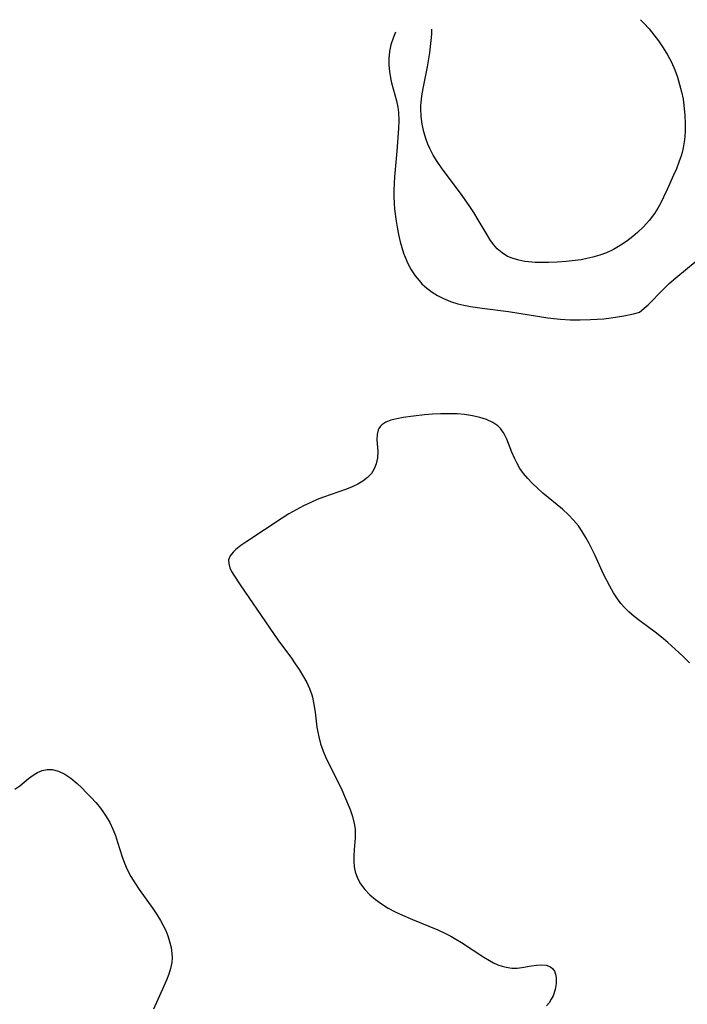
# Model space of a CAD drawing. Header units: metres. Extents: x 1073367 to 1082519, y 1569854 to 1574957.
# Tile 622 of 656: x 1078201 to 1078349, y 1574554 to 1574773. Entities that reach past the tile are written whole.
import ezdxf

# ---------------------------------------------------------------- set-up
doc = ezdxf.new("R2010")
doc.units = ezdxf.units.M
doc.layers.add('CGG_CurvaNivelLidar_v1', color=253, linetype='Continuous', lineweight=30)

msp = doc.modelspace()

# ---------------------------------------------------------------- linework, layer by layer
at = {"layer": 'CGG_CurvaNivelLidar_v1'}
for p, q in [((1078338.9428, 1574772.6655, 70), (1078339.6926, 1574771.9028, 70)), ((1078292.6544, 1574769.4572, 70), (1078292.698, 1574770.5749, 70)), ((1078339.6926, 1574771.9028, 70), (1078340.8236, 1574770.6363, 70)), ((1078340.8236, 1574770.6363, 70), (1078341.9061, 1574769.3207, 70)), ((1078284.1602, 1574768.8291, 70), (1078283.6246, 1574767.0968, 70)), ((1078284.6228, 1574769.9195, 70), (1078284.1602, 1574768.8291, 70)), ((1078292.4152, 1574766.7186, 70), (1078292.5561, 1574768.0588, 70)), ((1078292.5561, 1574768.0588, 70), (1078292.6544, 1574769.4572, 70)), ((1078341.9061, 1574769.3207, 70), (1078342.9355, 1574767.9608, 70)), ((1078283.6246, 1574767.0968, 70), (1078283.3175, 1574765.585, 70)), ((1078292.2299, 1574765.3273, 70), (1078292.4152, 1574766.7186, 70)), ((1078342.9355, 1574767.9608, 70), (1078343.9748, 1574766.4484, 70)), ((1078343.9748, 1574766.4484, 70), (1078344.9287, 1574764.8859, 70)), ((1078283.3175, 1574765.585, 70), (1078283.1624, 1574764.042, 70)), ((1078283.1624, 1574764.042, 70), (1078283.1682, 1574762.6219, 70)), ((1078291.7294, 1574762.2431, 70), (1078292.2299, 1574765.3273, 70)), ((1078344.9287, 1574764.8859, 70), (1078345.7764, 1574763.2685, 70)), ((1078283.1682, 1574762.6219, 70), (1078283.2935, 1574761.2006, 70)), ((1078290.7693, 1574757.3991, 70), (1078291.7294, 1574762.2431, 70)), ((1078345.7764, 1574763.2685, 70), (1078346.5204, 1574761.5419, 70)), ((1078346.5204, 1574761.5419, 70), (1078347.0938, 1574759.9549, 70)), ((1078283.2935, 1574761.2006, 70), (1078283.5125, 1574759.7885, 70)), ((1078283.5125, 1574759.7885, 70), (1078283.7441, 1574758.6723, 70)), ((1078347.0938, 1574759.9549, 70), (1078347.5901, 1574758.3391, 70)), ((1078283.7441, 1574758.6723, 70), (1078284.8345, 1574754.6576, 70)), ((1078290.4977, 1574755.8144, 70), (1078290.7693, 1574757.3991, 70)), ((1078347.5901, 1574758.3391, 70), (1078348.0104, 1574756.7012, 70)), ((1078290.3175, 1574754.2297, 70), (1078290.4977, 1574755.8144, 70)), ((1078348.0104, 1574756.7012, 70), (1078348.3494, 1574755.0461, 70)), ((1078348.3494, 1574755.0461, 70), (1078348.5495, 1574753.759, 70)), ((1078284.8345, 1574754.6576, 70), (1078285.1219, 1574753.3092, 70)), ((1078285.1219, 1574753.3092, 70), (1078285.2806, 1574752.0732, 70)), ((1078290.2683, 1574752.9987, 70), (1078290.2827, 1574753.6307, 70)), ((1078290.3408, 1574751.2493, 70), (1078290.2683, 1574752.9987, 70)), ((1078290.2827, 1574753.6307, 70), (1078290.3175, 1574754.2297, 70)), ((1078348.5495, 1574753.759, 70), (1078348.7706, 1574751.4422, 70)), ((1078285.2806, 1574752.0732, 70), (1078285.3449, 1574750.3391, 70)), ((1078290.5613, 1574749.5141, 70), (1078290.3408, 1574751.2493, 70)), ((1078348.7706, 1574751.4422, 70), (1078348.8306, 1574749.6262, 70)), ((1078285.286, 1574748.5764, 70), (1078284.9298, 1574743.5158, 70)), ((1078285.3449, 1574750.3391, 70), (1078285.286, 1574748.5764, 70)), ((1078290.917, 1574747.8032, 70), (1078290.5613, 1574749.5141, 70)), ((1078348.8306, 1574749.6262, 70), (1078348.7914, 1574747.8187, 70)), ((1078291.405, 1574746.1283, 70), (1078290.917, 1574747.8032, 70)), ((1078348.7914, 1574747.8187, 70), (1078348.6436, 1574746.029, 70)), ((1078291.784, 1574745.0962, 70), (1078291.405, 1574746.1283, 70)), ((1078292.2235, 1574744.0883, 70), (1078291.784, 1574745.0962, 70)), ((1078292.9996, 1574742.6268, 70), (1078292.2235, 1574744.0883, 70)), ((1078348.3679, 1574744.2678, 70), (1078348.1326, 1574743.2448, 70)), ((1078348.6436, 1574746.029, 70), (1078348.3679, 1574744.2678, 70)), ((1078284.9298, 1574743.5158, 70), (1078284.4136, 1574737.8623, 70)), ((1078293.8856, 1574741.2117, 70), (1078292.9996, 1574742.6268, 70)), ((1078347.9292, 1574742.5283, 70), (1078347.4336, 1574741.0709, 70)), ((1078348.1326, 1574743.2448, 70), (1078347.9292, 1574742.5283, 70)), ((1078294.8464, 1574739.8262, 70), (1078293.8856, 1574741.2117, 70)), ((1078295.8944, 1574738.4015, 70), (1078294.8464, 1574739.8262, 70)), ((1078347.4336, 1574741.0709, 70), (1078346.8628, 1574739.6296, 70)), ((1078284.4136, 1574737.8623, 70), (1078284.3202, 1574736.3725, 70)), ((1078299.0585, 1574734.2062, 70), (1078295.8944, 1574738.4015, 70)), ((1078346.2455, 1574738.1967, 70), (1078344.8375, 1574735.0581, 70)), ((1078346.8628, 1574739.6296, 70), (1078346.2455, 1574738.1967, 70)), ((1078284.3202, 1574736.3725, 70), (1078284.2785, 1574734.8753, 70)), ((1078284.2785, 1574734.8753, 70), (1078284.2904, 1574733.3741, 70)), ((1078284.2904, 1574733.3741, 70), (1078284.3485, 1574732.0308, 70)), ((1078300.9528, 1574731.5072, 70), (1078299.0585, 1574734.2062, 70)), ((1078344.0436, 1574733.3645, 70), (1078343.4119, 1574732.1125, 70)), ((1078344.8375, 1574735.0581, 70), (1078344.0436, 1574733.3645, 70)), ((1078284.3485, 1574732.0308, 70), (1078284.4492, 1574730.6888, 70)), ((1078301.9899, 1574729.9279, 70), (1078300.9528, 1574731.5072, 70)), ((1078343.4119, 1574732.1125, 70), (1078342.735, 1574730.8919, 70)), ((1078284.4492, 1574730.6888, 70), (1078284.7711, 1574728.0217, 70)), ((1078302.9666, 1574728.3374, 70), (1078301.9899, 1574729.9279, 70)), ((1078341.9967, 1574729.7151, 70), (1078340.8698, 1574728.1997, 70)), ((1078342.735, 1574730.8919, 70), (1078341.9967, 1574729.7151, 70)), ((1078284.7711, 1574728.0217, 70), (1078284.9861, 1574726.7003, 70)), ((1078284.9861, 1574726.7003, 70), (1078285.3022, 1574725.0469, 70)), ((1078304.92, 1574724.9699, 70), (1078302.9666, 1574728.3374, 70)), ((1078339.6195, 1574726.7876, 70), (1078338.2625, 1574725.4824, 70)), ((1078340.8698, 1574728.1997, 70), (1078339.6195, 1574726.7876, 70)), ((1078285.3022, 1574725.0469, 70), (1078285.6741, 1574723.4156, 70)), ((1078305.6876, 1574723.7649, 70), (1078304.92, 1574724.9699, 70)), ((1078337.2118, 1574724.5976, 70), (1078335.872, 1574723.5699, 70)), ((1078338.2625, 1574725.4824, 70), (1078337.2118, 1574724.5976, 70)), ((1078285.6741, 1574723.4156, 70), (1078286.0107, 1574722.168, 70)), ((1078306.3859, 1574722.8003, 70), (1078305.6876, 1574723.7649, 70)), ((1078307.15, 1574721.922, 70), (1078306.3859, 1574722.8003, 70)), ((1078334.4324, 1574722.6005, 70), (1078332.9265, 1574721.7349, 70)), ((1078335.872, 1574723.5699, 70), (1078334.4324, 1574722.6005, 70)), ((1078286.0107, 1574722.168, 70), (1078286.4024, 1574720.9462, 70)), ((1078286.4024, 1574720.9462, 70), (1078287.1227, 1574719.1638, 70)), ((1078308.2463, 1574720.9685, 70), (1078307.15, 1574721.922, 70)), ((1078309.482, 1574720.212, 70), (1078308.2463, 1574720.9685, 70)), ((1078310.6795, 1574719.718, 70), (1078309.482, 1574720.212, 70)), ((1078329.8744, 1574720.4515, 70), (1078328.35, 1574720.015, 70)), ((1078331.3537, 1574720.9948, 70), (1078329.8744, 1574720.4515, 70)), ((1078332.9265, 1574721.7349, 70), (1078331.3537, 1574720.9948, 70)), ((1078287.1227, 1574719.1638, 70), (1078287.995, 1574717.4701, 70)), ((1078311.9575, 1574719.362, 70), (1078310.6795, 1574719.718, 70)), ((1078313.2984, 1574719.1139, 70), (1078311.9575, 1574719.362, 70)), ((1078314.125, 1574719.0075, 70), (1078313.2984, 1574719.1139, 70)), ((1078315.5612, 1574718.8898, 70), (1078314.125, 1574719.0075, 70)), ((1078317.0288, 1574718.8399, 70), (1078315.5612, 1574718.8898, 70)), ((1078318.5186, 1574718.8468, 70), (1078317.0288, 1574718.8399, 70)), ((1078320.4714, 1574718.9278, 70), (1078318.5186, 1574718.8468, 70)), ((1078322.4343, 1574719.0755, 70), (1078320.4714, 1574718.9278, 70)), ((1078324.4256, 1574719.2907, 70), (1078322.4343, 1574719.0755, 70)), ((1078325.7478, 1574719.4832, 70), (1078324.4256, 1574719.2907, 70)), ((1078327.0576, 1574719.7222, 70), (1078325.7478, 1574719.4832, 70)), ((1078328.35, 1574720.015, 70), (1078327.0576, 1574719.7222, 70)), ((1078346.7269, 1574715.4758, 70), (1078350.9973, 1574718.9857, 70)), ((1078287.995, 1574717.4701, 70), (1078289.0213, 1574715.8865, 70)), ((1078289.0213, 1574715.8865, 70), (1078289.8557, 1574714.8405, 70)), ((1078289.8557, 1574714.8405, 70), (1078290.487, 1574714.1628, 70)), ((1078290.487, 1574714.1628, 70), (1078291.5644, 1574713.1825, 70)), ((1078343.9083, 1574712.8547, 70), (1078345.267, 1574714.1782, 70)), ((1078345.267, 1574714.1782, 70), (1078346.7269, 1574715.4758, 70)), ((1078291.5644, 1574713.1825, 70), (1078292.7309, 1574712.3035, 70)), ((1078292.7309, 1574712.3035, 70), (1078293.9736, 1574711.524, 70)), ((1078293.9736, 1574711.524, 70), (1078295.2843, 1574710.8484, 70)), ((1078340.5973, 1574709.4891, 70), (1078343.9083, 1574712.8547, 70)), ((1078295.2843, 1574710.8484, 70), (1078296.8178, 1574710.2238, 70)), ((1078296.8178, 1574710.2238, 70), (1078298.4131, 1574709.7254, 70)), ((1078298.4131, 1574709.7254, 70), (1078299.8049, 1574709.3924, 70)), ((1078299.8049, 1574709.3924, 70), (1078301.2233, 1574709.1237, 70)), ((1078339.763, 1574708.7146, 70), (1078340.5973, 1574709.4891, 70)), ((1078301.2233, 1574709.1237, 70), (1078303.8115, 1574708.747, 70)), ((1078303.8115, 1574708.747, 70), (1078309.6988, 1574707.995, 70)), ((1078309.6988, 1574707.995, 70), (1078318.3977, 1574706.6062, 70)), ((1078332.3825, 1574706.5906, 70), (1078335.2309, 1574707.052, 70)), ((1078335.2309, 1574707.052, 70), (1078337.3696, 1574707.5062, 70)), ((1078337.3696, 1574707.5062, 70), (1078338.5, 1574707.8063, 70)), ((1078338.5, 1574707.8063, 70), (1078338.6907, 1574707.8786, 70)), ((1078338.6907, 1574707.8786, 70), (1078339.1262, 1574708.1863, 70)), ((1078339.1262, 1574708.1863, 70), (1078339.763, 1574708.7146, 70)), ((1078318.3977, 1574706.6062, 70), (1078319.7332, 1574706.4318, 70)), ((1078319.7332, 1574706.4318, 70), (1078321.2074, 1574706.294, 70)), ((1078321.2074, 1574706.294, 70), (1078323.3209, 1574706.1812, 70)), ((1078323.3209, 1574706.1812, 70), (1078325.5522, 1574706.1504, 70)), ((1078325.5522, 1574706.1504, 70), (1078327.8234, 1574706.2023, 70)), ((1078327.8234, 1574706.2023, 70), (1078329.3323, 1574706.2843, 70)), ((1078329.3323, 1574706.2843, 70), (1078330.8011, 1574706.4064, 70)), ((1078330.8011, 1574706.4064, 70), (1078332.3825, 1574706.5906, 70)), ((1078292.8285, 1574685.2166, 70), (1078291.0516, 1574685.0661, 70)), ((1078294.6214, 1574685.3222, 70), (1078292.8285, 1574685.2166, 70)), ((1078296.4152, 1574685.36, 70), (1078294.6214, 1574685.3222, 70)), ((1078298.3485, 1574685.2964, 70), (1078296.4152, 1574685.36, 70)), ((1078299.9577, 1574685.1518, 70), (1078298.3485, 1574685.2964, 70)), ((1078301.666, 1574684.8993, 70), (1078299.9577, 1574685.1518, 70)), ((1078282.5121, 1574683.4619, 70), (1078281.597, 1574682.8901, 70)), ((1078283.6359, 1574683.8999, 70), (1078282.5121, 1574683.4619, 70)), ((1078284.9193, 1574684.2378, 70), (1078283.6359, 1574683.8999, 70)), ((1078286.323, 1574684.5026, 70), (1078284.9193, 1574684.2378, 70)), ((1078288.6061, 1574684.8106, 70), (1078286.323, 1574684.5026, 70)), ((1078291.0516, 1574685.0661, 70), (1078288.6061, 1574684.8106, 70)), ((1078303.2995, 1574684.5384, 70), (1078301.666, 1574684.8993, 70)), ((1078304.8279, 1574684.0481, 70), (1078303.2995, 1574684.5384, 70)), ((1078306.2135, 1574683.3964, 70), (1078304.8279, 1574684.0481, 70)), ((1078306.8641, 1574682.9781, 70), (1078306.2135, 1574683.3964, 70)), ((1078307.29, 1574682.6438, 70), (1078306.8641, 1574682.9781, 70)), ((1078280.7683, 1574681.7678, 70), (1078280.5374, 1574680.737, 70)), ((1078280.9291, 1574682.1062, 70), (1078280.7683, 1574681.7678, 70)), ((1078281.2882, 1574682.5992, 70), (1078280.9291, 1574682.1062, 70)), ((1078281.597, 1574682.8901, 70), (1078281.2882, 1574682.5992, 70)), ((1078307.8908, 1574682.0539, 70), (1078307.29, 1574682.6438, 70)), ((1078308.6507, 1574681.0092, 70), (1078307.8908, 1574682.0539, 70)), ((1078309.3178, 1574679.7079, 70), (1078308.6507, 1574681.0092, 70)), ((1078280.5374, 1574680.737, 70), (1078280.5358, 1574679.5673, 70)), ((1078280.5358, 1574679.5673, 70), (1078280.7154, 1574677, 70)), ((1078310.4348, 1574676.8451, 70), (1078309.3178, 1574679.7079, 70)), ((1078280.7154, 1574677, 70), (1078280.6372, 1574675.5972, 70)), ((1078311.0397, 1574675.3783, 70), (1078310.4348, 1574676.8451, 70)), ((1078280.6372, 1574675.5972, 70), (1078280.3446, 1574674.2074, 70)), ((1078311.5015, 1574674.4361, 70), (1078311.0397, 1574675.3783, 70)), ((1078312.2091, 1574673.2414, 70), (1078311.5015, 1574674.4361, 70)), ((1078279.2966, 1574672.1206, 70), (1078278.4371, 1574671.191, 70)), ((1078279.9141, 1574673.1208, 70), (1078279.2966, 1574672.1206, 70)), ((1078280.3446, 1574674.2074, 70), (1078279.9141, 1574673.1208, 70)), ((1078313.0234, 1574672.0917, 70), (1078312.2091, 1574673.2414, 70)), ((1078313.9297, 1574670.9881, 70), (1078313.0234, 1574672.0917, 70)), ((1078277.3966, 1574670.3823, 70), (1078276.2747, 1574669.7136, 70)), ((1078278.4371, 1574671.191, 70), (1078277.3966, 1574670.3823, 70)), ((1078314.9168, 1574669.9331, 70), (1078313.9297, 1574670.9881, 70)), ((1078316.084, 1574668.8277, 70), (1078314.9168, 1574669.9331, 70)), ((1078273.7526, 1574668.6032, 70), (1078268.7015, 1574666.8653, 70)), ((1078275.052, 1574669.1255, 70), (1078273.7526, 1574668.6032, 70)), ((1078276.2747, 1574669.7136, 70), (1078275.052, 1574669.1255, 70)), ((1078317.3105, 1574667.7637, 70), (1078316.084, 1574668.8277, 70)), ((1078321.6047, 1574664.1879, 70), (1078317.3105, 1574667.7637, 70)), ((1078265.8575, 1574665.6987, 70), (1078264.2151, 1574664.9084, 70)), ((1078267.2742, 1574666.3101, 70), (1078265.8575, 1574665.6987, 70)), ((1078268.7015, 1574666.8653, 70), (1078267.2742, 1574666.3101, 70)), ((1078262.5998, 1574664.0496, 70), (1078261.0156, 1574663.1314, 70)), ((1078264.2151, 1574664.9084, 70), (1078262.5998, 1574664.0496, 70)), ((1078322.93, 1574662.9711, 70), (1078321.6047, 1574664.1879, 70)), ((1078259.5308, 1574662.2051, 70), (1078251.6614, 1574657.0481, 70)), ((1078261.0156, 1574663.1314, 70), (1078259.5308, 1574662.2051, 70)), ((1078324.0936, 1574661.764, 70), (1078322.93, 1574662.9711, 70)), ((1078325.1602, 1574660.4764, 70), (1078324.0936, 1574661.764, 70)), ((1078326.0272, 1574659.2368, 70), (1078325.1602, 1574660.4764, 70)), ((1078326.8167, 1574657.9371, 70), (1078326.0272, 1574659.2368, 70)), ((1078251.6614, 1574657.0481, 70), (1078250.3877, 1574656.1572, 70)), ((1078327.5474, 1574656.5924, 70), (1078326.8167, 1574657.9371, 70)), ((1078248.6369, 1574654.6746, 70), (1078247.9963, 1574653.854, 70)), ((1078249.2712, 1574655.2739, 70), (1078248.6369, 1574654.6746, 70)), ((1078250.3877, 1574656.1572, 70), (1078249.2712, 1574655.2739, 70)), ((1078328.8555, 1574653.902, 70), (1078327.5474, 1574656.5924, 70)), ((1078247.9963, 1574653.854, 70), (1078247.6616, 1574652.989, 70)), ((1078247.6616, 1574652.989, 70), (1078247.6761, 1574652.131, 70)), ((1078330.7503, 1574649.8055, 70), (1078328.8555, 1574653.902, 70)), ((1078247.6761, 1574652.131, 70), (1078247.9503, 1574651.2151, 70)), ((1078247.9503, 1574651.2151, 70), (1078248.3213, 1574650.4183, 70)), ((1078248.3213, 1574650.4183, 70), (1078248.7919, 1574649.5845, 70)), ((1078248.7919, 1574649.5845, 70), (1078250.1995, 1574647.436, 70)), ((1078332.1035, 1574647.1051, 70), (1078330.7503, 1574649.8055, 70)), ((1078250.1995, 1574647.436, 70), (1078256.7883, 1574637.8282, 70)), ((1078332.9156, 1574645.6653, 70), (1078332.1035, 1574647.1051, 70)), ((1078333.8057, 1574644.2912, 70), (1078332.9156, 1574645.6653, 70)), ((1078334.5784, 1574643.2723, 70), (1078333.8057, 1574644.2912, 70)), ((1078335.4169, 1574642.3111, 70), (1078334.5784, 1574643.2723, 70)), ((1078336.3195, 1574641.4112, 70), (1078335.4169, 1574642.3111, 70)), ((1078337.5014, 1574640.3955, 70), (1078336.3195, 1574641.4112, 70)), ((1078338.7457, 1574639.4385, 70), (1078337.5014, 1574640.3955, 70)), ((1078342.1393, 1574636.948, 70), (1078338.7457, 1574639.4385, 70)), ((1078256.7883, 1574637.8282, 70), (1078258.597, 1574635.2684, 70)), ((1078258.597, 1574635.2684, 70), (1078261.5731, 1574631.1512, 70)), ((1078343.569, 1574635.8197, 70), (1078342.1393, 1574636.948, 70)), ((1078344.9631, 1574634.6482, 70), (1078343.569, 1574635.8197, 70)), ((1078347.4074, 1574632.4369, 70), (1078344.9631, 1574634.6482, 70)), ((1078261.5731, 1574631.1512, 70), (1078262.4392, 1574629.9013, 70)), ((1078348.4148, 1574631.4917, 70), (1078347.4074, 1574632.4369, 70)), ((1078349.7462, 1574630.1561, 70), (1078348.4148, 1574631.4917, 70)), ((1078262.4392, 1574629.9013, 70), (1078263.2701, 1574628.6462, 70)), ((1078263.2701, 1574628.6462, 70), (1078264.2455, 1574627.0548, 70)), ((1078264.2455, 1574627.0548, 70), (1078264.9545, 1574625.7535, 70)), ((1078264.9545, 1574625.7535, 70), (1078265.5704, 1574624.4299, 70)), ((1078265.5704, 1574624.4299, 70), (1078266.0671, 1574623.0764, 70)), ((1078266.0671, 1574623.0764, 70), (1078266.2215, 1574622.5426, 70)), ((1078266.2215, 1574622.5426, 70), (1078266.5702, 1574620.905, 70)), ((1078266.5702, 1574620.905, 70), (1078266.8032, 1574619.2358, 70)), ((1078266.8032, 1574619.2358, 70), (1078267.2117, 1574615.8534, 70)), ((1078267.2117, 1574615.8534, 70), (1078267.3929, 1574614.789, 70)), ((1078267.3929, 1574614.789, 70), (1078267.6197, 1574613.7301, 70)), ((1078267.6197, 1574613.7301, 70), (1078268.0535, 1574612.1684, 70)), ((1078268.0535, 1574612.1684, 70), (1078268.6272, 1574610.5586, 70)), ((1078268.6272, 1574610.5586, 70), (1078269.3039, 1574608.9812, 70)), ((1078269.3039, 1574608.9812, 70), (1078271.4907, 1574604.604, 70)), ((1078201.3766, 1574602.9173, 69.5), (1078203.3494, 1574604.5156, 69.5)), ((1078203.3494, 1574604.5156, 69.5), (1078204.3232, 1574605.2486, 69.5)), ((1078204.3232, 1574605.2486, 69.5), (1078205.3315, 1574605.853, 69.5)), ((1078205.3315, 1574605.853, 69.5), (1078206.3721, 1574606.263, 69.5)), ((1078206.3721, 1574606.263, 69.5), (1078207.4539, 1574606.4763, 69.5)), ((1078207.4539, 1574606.4763, 69.5), (1078208.5532, 1574606.4759, 69.5)), ((1078208.5532, 1574606.4759, 69.5), (1078209.972, 1574606.1409, 69.5)), ((1078209.972, 1574606.1409, 69.5), (1078211.3623, 1574605.4866, 69.5)), ((1078211.3623, 1574605.4866, 69.5), (1078212.7366, 1574604.558, 69.5)), ((1078212.7366, 1574604.558, 69.5), (1078214.0715, 1574603.4379, 69.5)), ((1078271.4907, 1574604.604, 70), (1078272.7348, 1574601.9796, 70)), ((1078200.3257, 1574602.1628, 69.5), (1078201.3766, 1574602.9173, 69.5)), ((1078214.0715, 1574603.4379, 69.5), (1078215.1322, 1574602.4317, 69.5)), ((1078215.1322, 1574602.4317, 69.5), (1078216.1828, 1574601.3706, 69.5)), ((1078216.1828, 1574601.3706, 69.5), (1078217.2083, 1574600.2954, 69.5)), ((1078217.2083, 1574600.2954, 69.5), (1078218.209, 1574599.1816, 69.5)), ((1078272.7348, 1574601.9796, 70), (1078273.3502, 1574600.6058, 70)), ((1078273.3502, 1574600.6058, 70), (1078274.5668, 1574597.6538, 70)), ((1078218.209, 1574599.1816, 69.5), (1078219.0209, 1574598.1982, 69.5)), ((1078219.0209, 1574598.1982, 69.5), (1078219.7891, 1574597.1781, 69.5)), ((1078219.7891, 1574597.1781, 69.5), (1078220.5048, 1574596.121, 69.5)), ((1078220.5048, 1574596.121, 69.5), (1078221.3193, 1574594.7323, 69.5)), ((1078274.5668, 1574597.6538, 70), (1078275.1057, 1574596.0788, 70)), ((1078275.1057, 1574596.0788, 70), (1078275.5036, 1574594.5064, 70)), ((1078221.3193, 1574594.7323, 69.5), (1078222.0227, 1574593.2875, 69.5)), ((1078275.5036, 1574594.5064, 70), (1078275.6773, 1574593.3116, 70)), ((1078222.0227, 1574593.2875, 69.5), (1078222.5853, 1574591.8652, 69.5)), ((1078222.5853, 1574591.8652, 69.5), (1078223.0751, 1574590.4131, 69.5)), ((1078275.697, 1574591.3919, 70), (1078275.4602, 1574588.6963, 70)), ((1078275.6773, 1574593.3116, 70), (1078275.7137, 1574592.7411, 70)), ((1078275.7137, 1574592.7411, 70), (1078275.697, 1574591.3919, 70)), ((1078223.0751, 1574590.4131, 69.5), (1078224.0879, 1574587.1792, 69.5)), ((1078224.0879, 1574587.1792, 69.5), (1078224.5996, 1574585.7265, 69.5)), ((1078275.4602, 1574588.6963, 70), (1078275.373, 1574587.348, 70)), ((1078275.373, 1574587.348, 70), (1078275.381, 1574586.1481, 70)), ((1078224.5996, 1574585.7265, 69.5), (1078225.1966, 1574584.3125, 69.5)), ((1078275.381, 1574586.1481, 70), (1078275.4939, 1574584.9607, 70)), ((1078275.4939, 1574584.9607, 70), (1078275.7323, 1574583.7999, 70)), ((1078225.1966, 1574584.3125, 69.5), (1078225.9835, 1574582.8179, 69.5)), ((1078225.9835, 1574582.8179, 69.5), (1078226.8788, 1574581.3681, 69.5)), ((1078275.7323, 1574583.7999, 70), (1078276.2161, 1574582.4436, 70)), ((1078226.8788, 1574581.3681, 69.5), (1078227.8404, 1574579.9461, 69.5)), ((1078276.2161, 1574582.4436, 70), (1078276.9061, 1574581.1667, 70)), ((1078276.9061, 1574581.1667, 70), (1078277.8519, 1574579.91, 70)), ((1078227.8404, 1574579.9461, 69.5), (1078230.8385, 1574575.733, 69.5)), ((1078277.8519, 1574579.91, 70), (1078278.9715, 1574578.7467, 70)), ((1078278.9715, 1574578.7467, 70), (1078280.1892, 1574577.6937, 70)), ((1078280.1892, 1574577.6937, 70), (1078281.5171, 1574576.7254, 70)), ((1078281.5171, 1574576.7254, 70), (1078283.0114, 1574575.8125, 70)), ((1078230.8385, 1574575.733, 69.5), (1078231.7396, 1574574.4105, 69.5)), ((1078231.7396, 1574574.4105, 69.5), (1078232.5768, 1574573.0657, 69.5)), ((1078283.0114, 1574575.8125, 70), (1078284.5879, 1574574.9816, 70)), ((1078284.5879, 1574574.9816, 70), (1078286.2219, 1574574.2101, 70)), ((1078286.2219, 1574574.2101, 70), (1078288.4309, 1574573.2544, 70)), ((1078232.5768, 1574573.0657, 69.5), (1078233.1807, 1574571.9577, 69.5)), ((1078233.1807, 1574571.9577, 69.5), (1078233.7155, 1574570.8282, 69.5)), ((1078288.4309, 1574573.2544, 70), (1078294.0263, 1574570.9615, 70)), ((1078233.7155, 1574570.8282, 69.5), (1078234.1765, 1574569.6818, 69.5)), ((1078234.1765, 1574569.6818, 69.5), (1078234.5994, 1574568.3731, 69.5)), ((1078294.0263, 1574570.9615, 70), (1078295.6982, 1574570.187, 70)), ((1078295.6982, 1574570.187, 70), (1078296.8783, 1574569.5778, 70)), ((1078296.8783, 1574569.5778, 70), (1078298.0294, 1574568.9262, 70)), ((1078234.5994, 1574568.3731, 69.5), (1078234.9088, 1574567.0558, 69.5)), ((1078298.0294, 1574568.9262, 70), (1078299.2763, 1574568.1559, 70)), ((1078299.2763, 1574568.1559, 70), (1078304.1988, 1574564.9097, 70)), ((1078234.9088, 1574567.0558, 69.5), (1078235.0897, 1574565.7376, 69.5)), ((1078235.0897, 1574565.7376, 69.5), (1078235.1282, 1574564.7503, 69.5)), ((1078235.0692, 1574563.7694, 69.5), (1078234.8193, 1574562.4402, 69.5)), ((1078235.1282, 1574564.7503, 69.5), (1078235.0692, 1574563.7694, 69.5)), ((1078304.1988, 1574564.9097, 70), (1078305.4406, 1574564.1672, 70)), ((1078305.4406, 1574564.1672, 70), (1078306.3778, 1574563.6628, 70)), ((1078306.3778, 1574563.6628, 70), (1078307.3233, 1574563.2295, 70)), ((1078307.3233, 1574563.2295, 70), (1078308.2394, 1574562.9025, 70)), ((1078312.6615, 1574562.6145, 70), (1078314.7354, 1574562.9754, 70)), ((1078314.7354, 1574562.9754, 70), (1078315.904, 1574563.1471, 70)), ((1078315.904, 1574563.1471, 70), (1078317.0081, 1574563.2121, 70)), ((1078317.0081, 1574563.2121, 70), (1078317.9991, 1574563.1147, 70)), ((1078317.9991, 1574563.1147, 70), (1078318.9463, 1574562.7514, 70)), ((1078234.4134, 1574561.1192, 69.5), (1078233.9002, 1574559.7977, 69.5)), ((1078234.8193, 1574562.4402, 69.5), (1078234.4134, 1574561.1192, 69.5)), ((1078308.2394, 1574562.9025, 70), (1078309.1678, 1574562.6683, 70)), ((1078309.1678, 1574562.6683, 70), (1078310.3825, 1574562.5097, 70)), ((1078310.3825, 1574562.5097, 70), (1078311.5868, 1574562.5042, 70)), ((1078311.5868, 1574562.5042, 70), (1078312.6615, 1574562.6145, 70)), ((1078318.9463, 1574562.7514, 70), (1078319.468, 1574562.3359, 70)), ((1078319.468, 1574562.3359, 70), (1078319.8558, 1574561.8004, 70)), ((1078319.8558, 1574561.8004, 70), (1078320.1035, 1574561.1389, 70)), ((1078320.1035, 1574561.1389, 70), (1078320.223, 1574560.3856, 70)), ((1078233.9002, 1574559.7977, 69.5), (1078233.3224, 1574558.467, 69.5)), ((1078320.2162, 1574559.1149, 70), (1078319.992, 1574557.7539, 70)), ((1078320.223, 1574560.3856, 70), (1078320.2162, 1574559.1149, 70)), ((1078233.3224, 1574558.467, 69.5), (1078231.0165, 1574553.4097, 69.5)), ((1078319.992, 1574557.7539, 70), (1078319.5323, 1574556.3741, 70)), ((1078318.6586, 1574554.8304, 70), (1078318.0832, 1574554.1172, 70)), ((1078319.1426, 1574555.5876, 70), (1078318.6586, 1574554.8304, 70)), ((1078319.5323, 1574556.3741, 70), (1078319.1426, 1574555.5876, 70))]:
    msp.add_line(p, q, dxfattribs=at)

doc.saveas('drawing.dxf')
